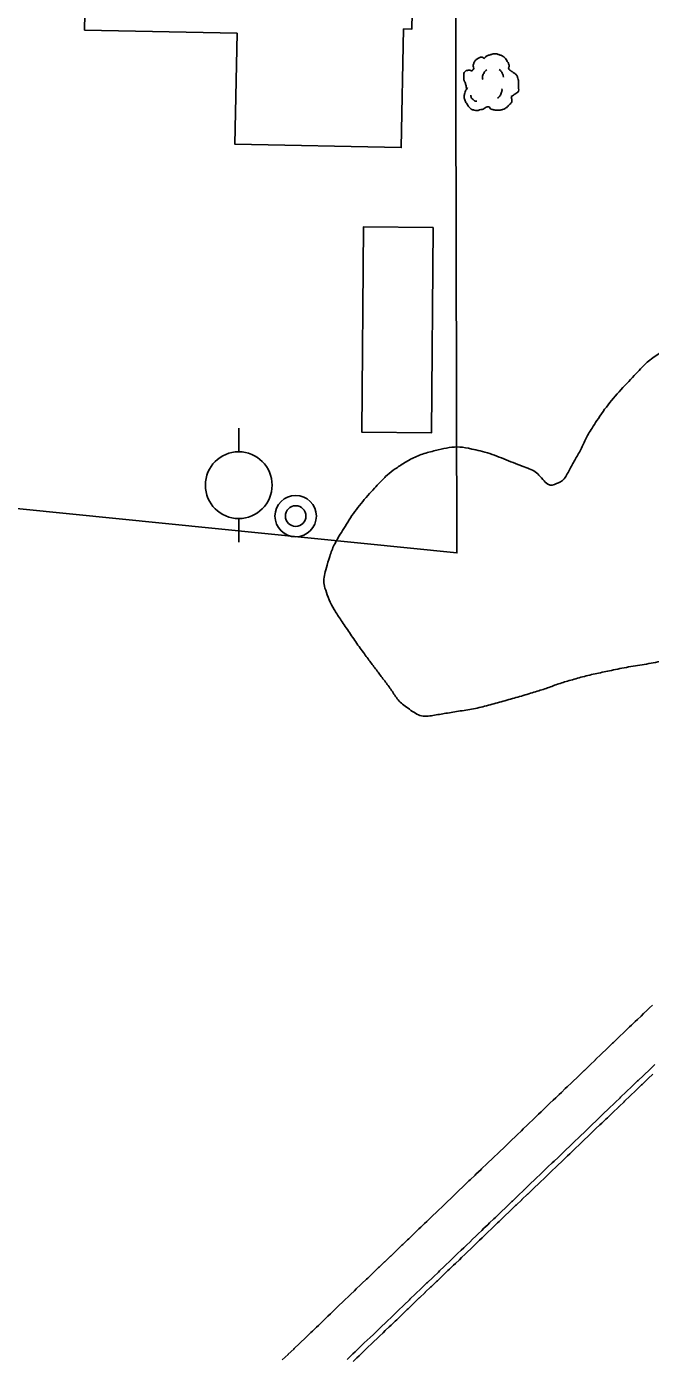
# Model space of a CAD drawing. Extents: x 2145380 to 2157287, y 139568 to 149130.
# Drawn here: x 2150073.9 to 2150148.7, y 143688.1 to 143847.8 of the extents above; entities that cross this region are included whole.
import ezdxf

# ---------------------------------------------------------------- set-up
doc = ezdxf.new("R2010")
doc.units = 0
for name, color, linetype in [('Default', 7, 'Continuous'), ('PR_PREVIOUSLY CONSTRUCTED', 7, 'Continuous'), ('TOPO_Building', 7, 'Continuous'), ('TOPO_Fence', 7, 'Continuous'), ('TOPO_Power Pole', 7, 'Continuous'), ('TOPO_San Manhole', 7, 'Continuous'), ('TOPO_Tree', 7, 'Continuous'), ('TOPO_Tree Line', 7, 'Continuous')]:
    doc.layers.add(name, color=color, linetype=linetype)

# ---------------------------------------------------------------- blocks, each defined once
blk = doc.blocks.new('TREE')
at = {"layer": 'TOPO_Tree'}
for points in [[(-14.07, -0.4), (-14.17, 0.5), (-14.37, 1.38), (-14.6, 2.25), (-14.84, 3.17), (-15.47, 3.96), (-15.66, 4.9), (-15.8, 5.59), (-15.71, 6.31), (-15.66, 7.01), (-15.6, 7.91), (-15.72, 8.8), (-15.13, 9.66), (-14.62, 10.42), (-13.76, 10.49), (-13.02, 10.72), (-12.18, 10.98), (-11.06, 10), (-10.37, 10.72), (-9.4, 11.74), (-10.29, 13.28), (-9.84, 14.42), (-9.56, 15.15), (-9.32, 15.89), (-8.78, 16.54), (-8.18, 17.26), (-7.5, 17.68), (-6.67, 18.13), (-6.14, 18.41), (-5.61, 18.61), (-5.08, 18.66), (-4.55, 18.71), (-4.02, 18.54), (-3.49, 18.13)], [(-3.49, 17.6), (-3.07, 18.27), (-2.58, 18.8), (-1.9, 19.19), (-1.05, 19.68), (-0.19, 19.96), (0.74, 20.24), (1.62, 20.51), (2.51, 20.82), (3.39, 20.77), (4.1, 20.73), (4.8, 20.47), (5.51, 20.24), (6.43, 19.95), (7.32, 19.73), (8.15, 19.19), (9.36, 18.4), (10.02, 17.21), (10.8, 16.01), (11.24, 15.33), (11.58, 14.62), (11.86, 13.89), (12.17, 13.08), (11.37, 12.02), (11.86, 11.25), (12, 11.03), (12.18, 10.86), (12.39, 10.72), (12.91, 10.35), (13.45, 10.02), (13.97, 9.66), (14.7, 9.16), (15.41, 8.68), (16.09, 8.07), (16.7, 7.53), (16.93, 6.73), (17.15, 5.95), (17.59, 4.38), (17.71, 2.77), (17.68, 1.19), (17.65, -0.25), (17.83, -2.22), (16.62, -3.04), (15.47, -3.83), (14.31, -4.58), (13.16, -5.35)], [(-4.21, 5.09), (-4.46, 6.09), (-4.3, 7.21), (-3.84, 8.21), (-3.33, 9.34), (-2.71, 10.27), (-1.64, 10.97)], [(5.89, 11.15), (6.5, 10.68), (6.96, 10.17), (7.36, 9.5), (7.93, 8.56), (8.31, 7.6), (8.46, 6.56)], [(13.16, -5.34), (13.25, -5.81), (13.36, -6.28), (13.45, -6.75), (13.76, -8.52), (12.24, -10.03), (10.8, -11.51), (9.98, -12.34), (9.13, -12.77), (8.15, -13.1), (5.97, -13.83), (3.32, -13.56), (1.27, -13.1), (0.49, -12.92), (-0.06, -11.44), (-0.84, -11.51), (-2.04, -11.61), (-3.28, -12.78), (-4.55, -13.1), (-6.06, -13.47), (-7.77, -14.03), (-9.31, -13.62), (-11.36, -13.09), (-12.84, -11.41), (-14.07, -9.39), (-15.32, -7.35), (-15.61, -5.13), (-15.13, -3.04), (-14.87, -1.89), (-13.91, -0.75), (-13.54, 0.13)], [(-11.38, -4.46), (-11.47, -5.41), (-11.03, -6.32), (-10.09, -7.22), (-9.3, -7.97), (-8.49, -8.26), (-7.7, -8.14)], [(4.79, -6.29), (5.71, -5.66), (6.3, -4.92), (6.81, -3.91), (7.36, -2.81), (7.63, -1.7), (7.54, -0.6)]]:
    blk.add_open_spline(points, degree=3, dxfattribs=at)
blk = doc.blocks.new('POWPOL')
at = {"layer": 'TOPO_Power Pole'}
for p, q in [((0, 10.16), (0, 17.34)), ((0, -10.16), (0, -17.34))]:
    blk.add_line(p, q, dxfattribs=at)
blk.add_circle((0, 0), 10.16, dxfattribs=at)
blk = doc.blocks.new('EXMHSS')
at = {"layer": 'Default'}
for radius in [6.3, 3.13]:
    blk.add_circle((0, 0), radius, dxfattribs=at)

msp = doc.modelspace()

# ---------------------------------------------------------------- linework, layer by layer
at = {"layer": 'PR_PREVIOUSLY CONSTRUCTED'}
for points in [[(2150116.15, 143699.18), (2150116.81, 143699.81), (2150116.83, 143699.83), (2150117.52, 143700.49), (2150117.54, 143700.51), (2150118.2, 143701.14), (2150118.26, 143701.2), (2150118.88, 143701.79), (2150118.98, 143701.89), (2150119.56, 143702.45), (2150119.7, 143702.58), (2150120.25, 143703.1), (2150120.42, 143703.27), (2150120.93, 143703.76), (2150121.15, 143703.96), (2150121.61, 143704.41), (2150121.87, 143704.66), (2150122.3, 143705.07), (2150122.59, 143705.35), (2150122.98, 143705.72), (2150123.31, 143706.04), (2150123.66, 143706.37), (2150124.03, 143706.73), (2150124.34, 143707.03), (2150124.76, 143707.42), (2150125.03, 143707.68), (2150125.48, 143708.12), (2150125.71, 143708.34), (2150126.2, 143708.81), (2150126.39, 143708.99), (2150126.92, 143709.5), (2150127.07, 143709.65), (2150127.65, 143710.19), (2150127.76, 143710.3), (2150128.37, 143710.88), (2150128.44, 143710.95), (2150129.09, 143711.58), (2150129.12, 143711.61), (2150129.81, 143712.26), (2150129.81, 143712.27), (2150130.49, 143712.92), (2150130.53, 143712.96), (2150131.17, 143713.57), (2150131.25, 143713.65), (2150131.85, 143714.23), (2150131.98, 143714.34), (2150132.54, 143714.88), (2150132.7, 143715.04), (2150133.22, 143715.53), (2150133.42, 143715.73), (2150133.9, 143716.19), (2150134.14, 143716.42), (2150134.58, 143716.84), (2150134.87, 143717.11), (2150135.27, 143717.5), (2150135.59, 143717.8), (2150135.95, 143718.15), (2150136.31, 143718.49), (2150136.63, 143718.81), (2150137.03, 143719.19), (2150137.32, 143719.46), (2150137.75, 143719.88), (2150138, 143720.11), (2150138.47, 143720.57), (2150138.68, 143720.77), (2150139.2, 143721.26), (2150139.36, 143721.42), (2150139.92, 143721.95), (2150140.05, 143722.08), (2150140.64, 143722.65), (2150140.73, 143722.73), (2150140.76, 143722.76), (2150140.76, 143722.76), (2150141.36, 143723.34), (2150141.41, 143723.39), (2150142.08, 143724.03), (2150142.1, 143724.04), (2150142.78, 143724.69), (2150142.81, 143724.72), (2150143.46, 143725.35), (2150143.53, 143725.41), (2150144.14, 143726), (2150144.25, 143726.11), (2150144.83, 143726.66), (2150144.97, 143726.8), (2150145.51, 143727.31), (2150145.69, 143727.49), (2150146.19, 143727.97), (2150146.42, 143728.18), (2150146.87, 143728.62), (2150147.14, 143728.87), (2150147.56, 143729.27), (2150147.86, 143729.57), (2150148.24, 143729.93), (2150148.58, 143730.26), (2150148.92, 143730.58)], [(2150119.85, 143695.32), (2150120.51, 143695.96), (2150120.53, 143695.98), (2150121.21, 143696.63), (2150121.23, 143696.65), (2150121.89, 143697.29), (2150121.95, 143697.34), (2150122.58, 143697.94), (2150122.68, 143698.03), (2150123.26, 143698.59), (2150123.4, 143698.73), (2150123.94, 143699.25), (2150124.12, 143699.42), (2150124.62, 143699.9), (2150124.84, 143700.11), (2150125.31, 143700.56), (2150125.56, 143700.8), (2150125.99, 143701.21), (2150126.29, 143701.49), (2150126.67, 143701.86), (2150127.01, 143702.18), (2150127.36, 143702.52), (2150127.73, 143702.88), (2150128.04, 143703.17), (2150128.45, 143703.57), (2150128.72, 143703.83), (2150129.17, 143704.26), (2150129.4, 143704.48), (2150129.9, 143704.95), (2150130.09, 143705.14), (2150130.62, 143705.64), (2150130.77, 143705.79), (2150131.34, 143706.34), (2150131.45, 143706.44), (2150132.06, 143707.03), (2150132.13, 143707.1), (2150132.78, 143707.72), (2150132.82, 143707.75), (2150133.5, 143708.41), (2150133.51, 143708.41), (2150134.18, 143709.06), (2150134.23, 143709.1), (2150134.87, 143709.72), (2150134.95, 143709.8), (2150135.55, 143710.37), (2150135.67, 143710.49), (2150136.23, 143711.02), (2150136.39, 143711.18), (2150136.91, 143711.68), (2150137.12, 143711.87), (2150137.6, 143712.33), (2150137.84, 143712.56), (2150138.28, 143712.99), (2150138.56, 143713.26), (2150138.96, 143713.64), (2150139.28, 143713.95), (2150139.65, 143714.3), (2150140, 143714.64), (2150140.33, 143714.95), (2150140.73, 143715.33), (2150141.01, 143715.6), (2150141.45, 143716.02), (2150141.69, 143716.26), (2150142.17, 143716.71), (2150142.38, 143716.91), (2150142.89, 143717.41), (2150143.06, 143717.57), (2150143.61, 143718.1), (2150143.74, 143718.22), (2150144.34, 143718.79), (2150144.42, 143718.88), (2150144.46, 143718.91), (2150144.46, 143718.91), (2150145.06, 143719.48), (2150145.11, 143719.53), (2150145.78, 143720.17), (2150145.79, 143720.18), (2150146.47, 143720.84), (2150146.5, 143720.87), (2150147.15, 143721.49), (2150147.22, 143721.56), (2150147.84, 143722.15), (2150147.95, 143722.25), (2150148.52, 143722.8), (2150148.67, 143722.94), (2150149.2, 143723.46)], [(2150120.97, 143695.48), (2150120.99, 143695.49), (2150121.67, 143696.15), (2150121.69, 143696.17), (2150122.36, 143696.8), (2150122.42, 143696.86), (2150123.04, 143697.46), (2150123.14, 143697.55), (2150123.72, 143698.11), (2150123.86, 143698.24), (2150124.4, 143698.77), (2150124.58, 143698.94), (2150125.09, 143699.42), (2150125.3, 143699.63), (2150125.77, 143700.07), (2150126.03, 143700.32), (2150126.45, 143700.73), (2150126.75, 143701.01), (2150127.13, 143701.38), (2150127.47, 143701.7), (2150127.82, 143702.04), (2150128.19, 143702.39), (2150128.5, 143702.69), (2150128.91, 143703.09), (2150129.18, 143703.35), (2150129.64, 143703.78), (2150129.87, 143704), (2150130.36, 143704.47), (2150130.55, 143704.65), (2150131.08, 143705.16), (2150131.23, 143705.31), (2150131.8, 143705.85), (2150131.91, 143705.96), (2150132.52, 143706.55), (2150132.6, 143706.62), (2150133.25, 143707.24), (2150133.28, 143707.27), (2150133.96, 143707.92), (2150133.97, 143707.93), (2150134.65, 143708.58), (2150134.69, 143708.62), (2150135.33, 143709.23), (2150135.41, 143709.31), (2150136.01, 143709.89), (2150136.13, 143710.01), (2150136.69, 143710.54), (2150136.86, 143710.7), (2150137.38, 143711.2), (2150137.58, 143711.39), (2150138.06, 143711.85), (2150138.3, 143712.08), (2150138.74, 143712.51), (2150139.02, 143712.77), (2150139.42, 143713.16), (2150139.74, 143713.47), (2150140.11, 143713.81), (2150140.47, 143714.16), (2150140.79, 143714.47), (2150141.19, 143714.85), (2150141.47, 143715.12), (2150141.91, 143715.54), (2150142.15, 143715.78), (2150142.63, 143716.23), (2150142.84, 143716.43), (2150143.35, 143716.92), (2150143.52, 143717.08), (2150144.08, 143717.62), (2150144.2, 143717.74), (2150144.8, 143718.31), (2150144.89, 143718.39), (2150144.92, 143718.42), (2150144.92, 143718.43), (2150145.52, 143719), (2150145.57, 143719.05), (2150146.24, 143719.69), (2150146.25, 143719.7), (2150146.94, 143720.36), (2150146.96, 143720.38), (2150147.62, 143721.01), (2150147.69, 143721.08), (2150148.3, 143721.66), (2150148.41, 143721.77), (2150148.98, 143722.32)], [(2150104.54, 143688.05), (2150105.23, 143688.71), (2150105.26, 143688.74), (2150105.91, 143689.36), (2150105.98, 143689.43), (2150106.59, 143690.02), (2150106.71, 143690.13), (2150107.28, 143690.67), (2150107.43, 143690.82), (2150107.96, 143691.33), (2150108.15, 143691.51), (2150108.64, 143691.98), (2150108.87, 143692.2), (2150109.32, 143692.63), (2150109.6, 143692.89), (2150110.01, 143693.29), (2150110.32, 143693.59), (2150110.69, 143693.94), (2150111.04, 143694.28), (2150111.37, 143694.6), (2150111.76, 143694.97), (2150112.05, 143695.25), (2150112.48, 143695.66), (2150112.74, 143695.91), (2150113.21, 143696.35), (2150113.42, 143696.56), (2150113.93, 143697.05), (2150114.1, 143697.21), (2150114.65, 143697.74), (2150114.79, 143697.87), (2150115.37, 143698.43), (2150115.47, 143698.52), (2150116.09, 143699.12), (2150116.15, 143699.18)], [(2150112.34, 143688.12), (2150112.57, 143688.35), (2150113.02, 143688.78), (2150113.29, 143689.04), (2150113.7, 143689.43), (2150114.01, 143689.73), (2150114.38, 143690.09), (2150114.73, 143690.42), (2150115.07, 143690.74), (2150115.46, 143691.11), (2150115.75, 143691.4), (2150116.18, 143691.81), (2150116.43, 143692.05), (2150116.9, 143692.5), (2150117.12, 143692.7), (2150117.62, 143693.19), (2150117.8, 143693.36), (2150118.34, 143693.88), (2150118.48, 143694.01), (2150119.07, 143694.57), (2150119.16, 143694.67), (2150119.79, 143695.27), (2150119.85, 143695.32)], [(2150113.03, 143687.86), (2150113.48, 143688.3), (2150113.75, 143688.56), (2150114.16, 143688.95), (2150114.47, 143689.25), (2150114.85, 143689.61), (2150115.2, 143689.94), (2150115.53, 143690.26), (2150115.92, 143690.63), (2150116.21, 143690.91), (2150116.64, 143691.32), (2150116.89, 143691.57), (2150117.36, 143692.02), (2150117.58, 143692.22), (2150118.08, 143692.71), (2150118.26, 143692.88), (2150118.81, 143693.4), (2150118.94, 143693.53), (2150119.53, 143694.09), (2150119.62, 143694.19), (2150120.25, 143694.78), (2150120.31, 143694.84), (2150120.97, 143695.48)]]:
    msp.add_lwpolyline(points, dxfattribs=at)
at = {"layer": 'TOPO_Building'}
for points in [[(2150080.85, 143847.39), (2150081.32, 143871.38), (2150079.94, 143871.41), (2150080.44, 143896.45), (2150103.27, 143896), (2150102.92, 143878.35), (2150109.16, 143878.23), (2150109.11, 143875.54), (2150120.63, 143875.31), (2150120.08, 143847.53), (2150119.09, 143847.55), (2150118.81, 143833.34), (2150098.86, 143833.73), (2150099.12, 143847.03)], [(2150122.62, 143823.78), (2150122.44, 143799.17), (2150114.09, 143799.23), (2150114.28, 143823.84)]]:
    msp.add_lwpolyline(points, close=True, dxfattribs=at)
at = {"layer": 'TOPO_Fence'}
msp.add_lwpolyline([(2150125.31, 143858.92), (2150125.48, 143784.77), (2150061.51, 143791.19)], dxfattribs=at)
at = {"layer": 'TOPO_Tree Line'}
msp.add_open_spline([(2150228.19, 143807.64), (2150225.3, 143807.05), (2150222.41, 143806.47), (2150219.52, 143805.88), (2150218.4, 143805.65), (2150216.15, 143805.6), (2150216.17, 143806.67), (2150216.18, 143807.45), (2150216.8, 143808.24), (2150217.11, 143809.02), (2150217.54, 143810.1), (2150217.98, 143811.17), (2150218.41, 143812.25), (2150219.45, 143814.85), (2150219.82, 143817.67), (2150220.27, 143820.43), (2150220.68, 143823.03), (2150220.92, 143825.74), (2150220.36, 143828.33), (2150219.99, 143830.04), (2150219.27, 143831.63), (2150218.56, 143833.25), (2150217.91, 143834.75), (2150217.31, 143836.17), (2150216.32, 143837.51), (2150215.22, 143839), (2150213.7, 143839.89), (2150212.04, 143840.68), (2150210.32, 143841.49), (2150208.61, 143842.08), (2150206.77, 143842.38), (2150205.91, 143842.52), (2150205.04, 143842.59), (2150204.19, 143842.51), (2150203.04, 143842.4), (2150201.89, 143842.22), (2150200.76, 143841.93), (2150198.55, 143841.36), (2150196.5, 143840.37), (2150194.29, 143839.84), (2150192.65, 143839.46), (2150191, 143839.16), (2150189.33, 143838.99), (2150188.18, 143838.87), (2150187.03, 143838.87), (2150185.88, 143838.79), (2150184.8, 143838.7), (2150183.73, 143838.58), (2150182.66, 143838.29), (2150181.64, 143838.01), (2150180.88, 143837.26), (2150180.17, 143836.42), (2150179.01, 143835.04), (2150178.13, 143833.65), (2150177.62, 143832), (2150177.28, 143830.87), (2150177.07, 143829.75), (2150176.94, 143828.6), (2150176.78, 143827.06), (2150176.75, 143825.51), (2150176.75, 143823.96), (2150176.75, 143822.47), (2150176.37, 143820.65), (2150177.55, 143819.54), (2150178.66, 143818.51), (2150179.81, 143817.89), (2150180.94, 143817.08), (2150182.85, 143815.71), (2150184.8, 143814.37), (2150186.7, 143813), (2150187.5, 143812.43), (2150187.21, 143810.69), (2150186.45, 143810.06), (2150185.08, 143808.93), (2150182.62, 143809.82), (2150181.32, 143808.66), (2150179.15, 143806.74), (2150177.22, 143804.4), (2150174.98, 143802.49), (2150173.86, 143801.53), (2150172.77, 143800.63), (2150171.48, 143799.78), (2150170.57, 143799.18), (2150169.43, 143798.73), (2150168.48, 143798.94), (2150167.46, 143799.15), (2150166.41, 143799.77), (2150165.55, 143800.52), (2150164.27, 143801.63), (2150163.15, 143802.8), (2150161.92, 143803.92), (2150159.88, 143805.77), (2150157.83, 143807.55), (2150155.64, 143809.23), (2150154.44, 143810.15), (2150152.47, 143810.11), (2150151.15, 143809.43), (2150149.65, 143808.66), (2150148.27, 143807.65), (2150147.07, 143806.37), (2150145.12, 143804.31), (2150143.35, 143802.3), (2150141.85, 143799.98), (2150141.02, 143798.7), (2150140.47, 143797.32), (2150139.68, 143796), (2150139.04, 143794.93), (2150138.41, 143793.49), (2150137.44, 143793.07), (2150136.39, 143792.63), (2150135.17, 143794.47), (2150133.92, 143794.94), (2150131.67, 143795.79), (2150129.43, 143796.74), (2150127.1, 143797.25), (2150125.86, 143797.52), (2150124.54, 143797.41), (2150123.29, 143797.12), (2150121.73, 143796.76), (2150120.27, 143796.23), (2150118.87, 143795.35), (2150117.81, 143794.68), (2150116.93, 143793.93), (2150116.08, 143793.04), (2150114.33, 143791.18), (2150112.88, 143789.28), (2150111.54, 143787.08), (2150110.73, 143785.75), (2150110.21, 143784.36), (2150109.8, 143782.9), (2150109.57, 143782.09), (2150109.45, 143781.17), (2150109.72, 143780.37), (2150110.14, 143779.14), (2150110.73, 143777.97), (2150111.46, 143776.9), (2150112.47, 143775.39), (2150113.48, 143773.91), (2150114.55, 143772.45), (2150115.32, 143771.39), (2150116.12, 143770.35), (2150116.91, 143769.3), (2150117.79, 143768.14), (2150118.43, 143766.98), (2150119.79, 143766.03), (2150121.2, 143765.03), (2150122.83, 143765.33), (2150124.32, 143765.57), (2150126.11, 143765.86), (2150127.92, 143766.14), (2150129.69, 143766.63), (2150131.47, 143767.12), (2150133.22, 143767.61), (2150134.97, 143768.15), (2150136.35, 143768.57), (2150137.69, 143769.1), (2150139.08, 143769.5), (2150140.76, 143769.99), (2150142.47, 143770.37), (2150144.19, 143770.73), (2150146.33, 143771.17), (2150148.49, 143771.47), (2150150.63, 143771.94), (2150152.44, 143772.33), (2150154.22, 143772.84), (2150156.03, 143773.26), (2150157.69, 143773.64), (2150159.35, 143774.01), (2150161.03, 143774.26), (2150162.72, 143774.52), (2150164.43, 143774.49), (2150166.12, 143774.7), (2150167.94, 143774.93), (2150169.74, 143775.18), (2150171.55, 143775.47), (2150172.88, 143775.69), (2150174.18, 143776.03), (2150175.51, 143776.25), (2150176.94, 143776.48), (2150178.41, 143776.45), (2150179.83, 143776.71), (2150183.71, 143777.42), (2150187.57, 143778.26), (2150191.42, 143779.08), (2150193.92, 143779.61), (2150196.38, 143780.27), (2150198.89, 143780.79), (2150199.81, 143780.99), (2150200.78, 143781.02), (2150201.72, 143780.94), (2150204.53, 143780.69), (2150207.32, 143780.19), (2150210.11, 143779.65), (2150214.12, 143778.85), (2150217.98, 143777.52), (2150222, 143776.78), (2150224.71, 143776.27), (2150227.51, 143776.29), (2150230.24, 143776.45), (2150232.64, 143776.58), (2150234.99, 143777.02), (2150237.33, 143777.81), (2150238.27, 143778.13), (2150239.1, 143778.58), (2150239.93, 143779.14), (2150241.65, 143780.33), (2150243.06, 143781.64), (2150244.48, 143783.21), (2150246.1, 143784.99), (2150247.66, 143786.79), (2150248.17, 143789.09), (2150248.63, 143791.18), (2150248.48, 143793.31), (2150248.25, 143795.4), (2150248.08, 143796.93), (2150247.87, 143798.47), (2150247.64, 143800), (2150247.46, 143801.21), (2150247.51, 143802.42), (2150246.86, 143803.57), (2150245.83, 143805.41), (2150243.61, 143805.84), (2150241.72, 143806.28), (2150240.76, 143806.51), (2150239.78, 143806.7), (2150238.82, 143806.93), (2150237.43, 143807.26), (2150236.08, 143808.04), (2150234.65, 143807.96), (2150232.49, 143807.86), (2150230.34, 143807.75), (2150228.19, 143807.64), (2150228.19, 143807.64)], degree=3, dxfattribs=at)

# ---------------------------------------------------------------- block references
at = {"layer": 'TOPO_Power Pole', "xscale": 0.39370000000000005, "yscale": 0.3937000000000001}
msp.add_blockref('POWPOL', (2150099.32, 143792.88), dxfattribs=at)
at = {"layer": 'TOPO_San Manhole', "xscale": 0.39370000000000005, "yscale": 0.3937000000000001}
msp.add_blockref('EXMHSS', (2150106.15, 143789.18), dxfattribs=at)
at = {"layer": 'TOPO_Tree', "xscale": 0.19685000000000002, "yscale": 0.19685000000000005}
msp.add_blockref('TREE', (2150129.4, 143840.5), dxfattribs=at)

doc.saveas('drawing.dxf')
